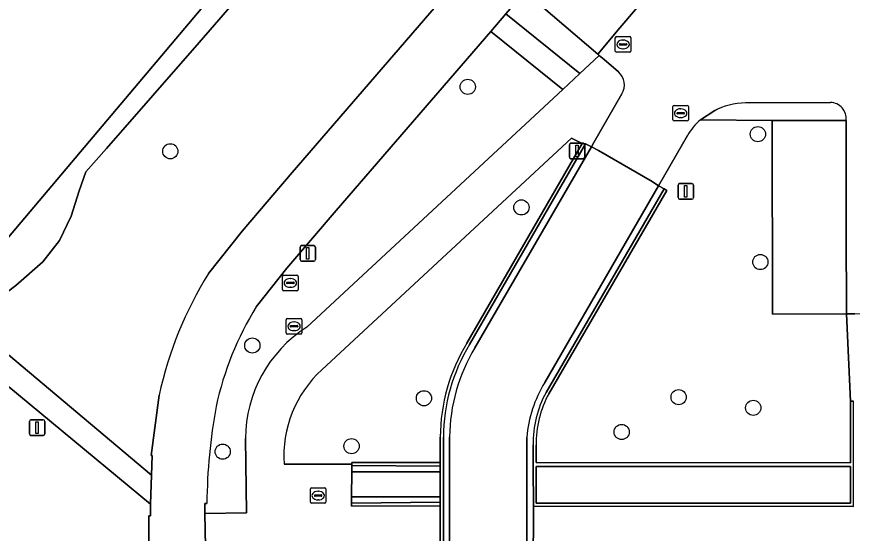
# Model space of a CAD drawing. Extents: x 161477 to 163040, y 383680 to 384871.
# Drawn here: x 161683.2 to 161736.9, y 384346.3 to 384379.6 of the extents above; entities that cross this region are included whole.
import ezdxf

# ---------------------------------------------------------------- set-up
doc = ezdxf.new("R2010")
doc.units = 0
for name, color, linetype in [('IMGEO_Afsluitpaal', 7, 'Continuous'), ('IMGEO_Boom', 7, 'Continuous'), ('IMGEO_Fietspad_gesloten', 7, 'Continuous'), ('IMGEO_Groenvoorziening', 7, 'Continuous'), ('IMGEO_Haag', 7, 'Continuous'), ('IMGEO_Kolk', 7, 'Continuous'), ('IMGEO_Lichtmast', 7, 'Continuous'), ('IMGEO_Muur', 7, 'Continuous'), ('IMGEO_Oever', 7, 'Continuous'), ('IMGEO_Parkeervlak_open', 7, 'Continuous'), ('IMGEO_Rijbaan_lokaal_open', 7, 'Continuous'), ('IMGEO_Rioolput', 7, 'Continuous'), ('IMGEO_Voetpad_halfverhard', 7, 'Continuous'), ('IMGEO_Voetpad_op_trap', 7, 'Continuous'), ('IMGEO_Voetpad_open', 7, 'Continuous'), ('IMGEO_Waterloop', 7, 'Continuous')]:
    doc.layers.add(name, color=color, linetype=linetype)

msp = doc.modelspace()

# ---------------------------------------------------------------- linework, layer by layer
at = {"layer": 'IMGEO_Afsluitpaal'}
for p, q in [((161718.685, 384370.54), (161718.685, 384371.34)), ((161718.685, 384371.34), (161718.685, 384370.54)), ((161718.785, 384371.44), (161719.575, 384371.44)), ((161719.575, 384371.44), (161718.785, 384371.44)), ((161719.675, 384371.34), (161719.675, 384370.54)), ((161719.675, 384370.54), (161719.675, 384371.34)), ((161719.575, 384370.44), (161718.785, 384370.44)), ((161718.785, 384370.44), (161719.575, 384370.44)), ((161725.675, 384367.94), (161725.675, 384368.74)), ((161725.675, 384368.74), (161725.675, 384367.94)), ((161725.775, 384368.84), (161726.565, 384368.84)), ((161726.565, 384368.84), (161725.775, 384368.84)), ((161726.665, 384368.74), (161726.665, 384367.94)), ((161726.665, 384367.94), (161726.665, 384368.74)), ((161726.565, 384367.84), (161725.775, 384367.84)), ((161725.775, 384367.84), (161726.565, 384367.84))]:
    msp.add_line(p, q, dxfattribs=at)
for points in [[(161719.105, 384371.315), (161719.255, 384371.315), (161719.255, 384370.565), (161719.105, 384370.565), (161719.105, 384371.315)], [(161726.095, 384368.715), (161726.245, 384368.715), (161726.245, 384367.965), (161726.095, 384367.965), (161726.095, 384368.715)]]:
    msp.add_lwpolyline(points, dxfattribs=at)
for centre, start, end in [((161718.785, 384371.34), 90, 180), ((161718.785, 384371.34), 90, 180), ((161719.575, 384371.34), 0, 90), ((161719.575, 384371.34), 360, 90), ((161718.785, 384370.54), 180, 270), ((161718.785, 384370.54), 180, 270), ((161719.575, 384370.54), 270, 0), ((161719.575, 384370.54), 270, 0), ((161725.775, 384368.74), 90, 180), ((161725.775, 384368.74), 90, 180), ((161726.565, 384368.74), 0, 90), ((161726.565, 384368.74), 360, 90), ((161725.775, 384367.94), 180, 270), ((161725.775, 384367.94), 180, 270), ((161726.565, 384367.94), 270, 0), ((161726.565, 384367.94), 270, 0)]:
    msp.add_arc(centre, 0.1, start, end, dxfattribs=at)
at = {"layer": 'IMGEO_Boom'}
for centre in [(161712.155, 384375.07), (161730.806, 384372.024), (161693.034, 384370.922), (161715.602, 384367.312), (161730.962, 384363.796), (161698.306, 384358.423), (161709.338, 384355.029), (161725.709, 384355.099), (161730.507, 384354.413), (161722.047, 384352.861), (161696.4, 384351.594), (161704.684, 384351.95)]:
    msp.add_circle(centre, 0.489, dxfattribs=at)
at = {"layer": 'IMGEO_Fietspad_gesloten'}
for points in [[(161768.305, 384448.665), (161762.835, 384441.915), (161733.957, 384407.901), (161700.869, 384369.551), (161697.65, 384365.781), (161695.496, 384363.068)], [(161698.554, 384360.921), (161700.53, 384363.41), (161703.698, 384367.12), (161713.632, 384378.633), (161714.612, 384379.77), (161736.794, 384405.479)], [(161692.316, 384355.236), (161691.799, 384351.355), (161691.861, 384351.35), (161691.828, 384350.073), (161691.764, 384348.214), (161691.759, 384347.47), (161691.653, 384347.47), (161691.641, 384295.983)], [(161695.371, 384295.924), (161695.386, 384316.919), (161695.383, 384345.124), (161695.299, 384345.124), (161695.294, 384345.49), (161695.263, 384347.608), (161695.253, 384348.266), (161695.383, 384348.265)]]:
    msp.add_lwpolyline(points, dxfattribs=at)
for centre, radius, start, end in [((161716.428, 384350.008), 24.672, 148.0377, 167.7654), ((161716.443, 384350.004), 20.957, 148.6054, 167.5979), ((161732.779, 384347.865), 37.398, 169.7734, 179.3875)]:
    msp.add_arc(centre, radius, start, end, dxfattribs=at)
at = {"layer": 'IMGEO_Groenvoorziening'}
msp.add_lwpolyline([(161769.424, 384442.04), (161768.482, 384442.959), (161765.704, 384439.531), (161736.794, 384405.479), (161714.612, 384379.77), (161719.368, 384375.929), (161720.607, 384377.081), (161720.507, 384377.164), (161716.88, 384380.279)], close=True, dxfattribs=at)
for points in [[(161695.496, 384363.068), (161697.65, 384365.781), (161700.869, 384369.551), (161733.957, 384407.901), (161762.835, 384441.915)], [(161700.653, 384384.59), (161694.878, 384377.918), (161688.936, 384371.107), (161687.604, 384369.594), (161687.175, 384368.383), (161686.661, 384366.75), (161685.906, 384365.181), (161684.832, 384363.81), (161683.094, 384362.286), (161681.636, 384361.196), (161681.121, 384361.447), (161679.483, 384361.708), (161678.217, 384361.909), (161677.917, 384361.506), (161678.551, 384360.918), (161678.747, 384360.746), (161679.103, 384360.434), (161679.268, 384360.624), (161680.048, 384359.994), (161691.828, 384350.073), (161691.861, 384351.35), (161691.799, 384351.355), (161692.316, 384355.236)], [(161718.258, 384374.898), (161713.632, 384378.633), (161703.698, 384367.12), (161700.53, 384363.41), (161698.554, 384360.921)], [(161701.8, 384359.602), (161718.258, 384374.898)], [(161716.552, 384352.019), (161716.555, 384350.894), (161736.757, 384350.884), (161736.751, 384354.853), (161736.501, 384360.463), (161731.746, 384360.438), (161731.728, 384372.913), (161727.116, 384372.952)], [(161726.272, 384371.937), (161724.425, 384368.704), (161724.771, 384368.504), (161724.944, 384368.404), (161717.369, 384355.326)], [(161712.091, 384358.586), (161719.507, 384371.423), (161718.829, 384371.777), (161702.768, 384356.862)], [(161691.653, 384347.47), (161691.759, 384347.47), (161691.764, 384348.214), (161679.013, 384358.766)], [(161700.35, 384350.8), (161704.695, 384350.791), (161704.694, 384350.899), (161710.384, 384350.889), (161710.384, 384352.531)], [(161695.383, 384348.265), (161695.253, 384348.266), (161695.263, 384347.608), (161697.933, 384347.66), (161697.862, 384352.449)], [(161691.641, 384295.983), (161691.653, 384347.47)]]:
    msp.add_lwpolyline(points, dxfattribs=at)
for centre, radius, start, end in [((161729.799, 384369.863), 4.092, 130.973, 149.5381), ((161716.428, 384350.008), 24.672, 148.0377, 167.7654), ((161716.443, 384350.004), 20.957, 148.6054, 167.5979), ((161706.396, 384352.411), 8.534, 122.5853, 179.7458), ((161722.362, 384352.422), 11.978, 149.0312, 179.4808), ((161707.872, 384351.313), 7.539, 132.6074, 183.9006), ((161723.166, 384352.139), 6.615, 151.2035, 181.0422), ((161732.779, 384347.865), 37.398, 169.7734, 179.3875)]:
    msp.add_arc(centre, radius, start, end, dxfattribs=at)
at = {"layer": 'IMGEO_Haag'}
msp.add_lwpolyline([(161719.368, 384375.929), (161720.607, 384377.081), (161720.507, 384377.164), (161716.88, 384380.279), (161769.424, 384442.04), (161768.482, 384442.959), (161765.704, 384439.531), (161736.794, 384405.479), (161714.612, 384379.77)], close=True, dxfattribs=at)
at = {"layer": 'IMGEO_Kolk'}
for p, q in [((161721.714, 384378.299), (161722.566, 384378.299)), ((161721.639, 384377.373), (161721.639, 384378.225)), ((161721.898, 384377.793), (161721.898, 384377.805)), ((161722.336, 384377.756), (161721.938, 384377.756)), ((161721.941, 384377.842), (161722.339, 384377.842)), ((161722.127, 384378.079), (161722.152, 384378.079)), ((161722.382, 384377.805), (161722.382, 384377.793)), ((161722.64, 384378.225), (161722.64, 384377.373)), ((161722.566, 384377.299), (161721.714, 384377.299)), ((161722.15, 384377.519), (161722.125, 384377.519)), ((161725.339, 384372.947), (161725.339, 384373.799)), ((161725.414, 384373.873), (161726.266, 384373.873)), ((161725.827, 384373.653), (161725.852, 384373.653)), ((161726.34, 384373.799), (161726.34, 384372.947)), ((161725.598, 384373.367), (161725.598, 384373.379)), ((161726.036, 384373.33), (161725.638, 384373.33)), ((161725.641, 384373.416), (161726.039, 384373.416)), ((161725.85, 384373.093), (161725.825, 384373.093)), ((161726.082, 384373.379), (161726.082, 384373.367)), ((161726.266, 384372.873), (161725.414, 384372.873))]:
    msp.add_line(p, q, dxfattribs=at)
for points in [[(161721.714, 384378.299), (161722.566, 384378.299)], [(161721.639, 384377.373), (161721.639, 384378.225)], [(161722.64, 384378.225), (161722.64, 384377.373)], [(161722.566, 384377.299), (161721.714, 384377.299)], [(161725.339, 384372.947), (161725.339, 384373.799)], [(161725.414, 384373.873), (161726.266, 384373.873)], [(161726.34, 384373.799), (161726.34, 384372.947)], [(161726.266, 384372.873), (161725.414, 384372.873)]]:
    msp.add_lwpolyline(points, dxfattribs=at)
for centre, radius, start, end in [((161721.716, 384378.223), 0.0765, 91.552, 178.448), ((161721.716, 384378.223), 0.0765, 91.552, 178.448), ((161722.564, 384378.223), 0.0765, 1.552, 88.448), ((161722.564, 384378.223), 0.0765, 1.552, 88.448), ((161721.938, 384377.802), 0.0403, 85.8775, 175.7526), ((161721.935, 384377.792), 0.0366, 178.938, 274.7102), ((161722.339, 384377.799), 0.043, 264.8664, 352.4533), ((161722.343, 384377.804), 0.0386, 1.7309, 96.639), ((161721.716, 384377.375), 0.0765, 181.552, 268.448), ((161721.716, 384377.375), 0.0765, 181.552, 268.448), ((161722.564, 384377.375), 0.0765, 271.552, 358.448), ((161722.564, 384377.375), 0.0765, 271.552, 358.448), ((161725.416, 384373.797), 0.0765, 91.552, 178.448), ((161725.416, 384373.797), 0.0765, 91.552, 178.448), ((161726.264, 384373.797), 0.0765, 1.552, 88.448), ((161726.264, 384373.797), 0.0765, 1.552, 88.448), ((161725.416, 384372.949), 0.0765, 181.552, 268.448), ((161725.416, 384372.949), 0.0765, 181.552, 268.448), ((161725.638, 384373.376), 0.0403, 85.8775, 175.7526), ((161725.635, 384373.366), 0.0366, 178.938, 274.7102), ((161726.039, 384373.373), 0.043, 264.8664, 352.4533), ((161726.043, 384373.378), 0.0386, 1.7309, 96.639), ((161726.264, 384372.949), 0.0765, 271.552, 358.448), ((161726.264, 384372.949), 0.0765, 271.552, 358.448)]:
    msp.add_arc(centre, radius, start, end, dxfattribs=at)
for centre, major_axis, ratio, start_param, end_param in [((161722.126, 384377.799), (-0.387, 0.002), 0.722429, 4.712389, 7.853982), ((161722.151, 384377.799), (-0.39, 0.002), 0.717154, 1.570796, 4.712389), ((161725.826, 384373.373), (-0.387, 0.002), 0.722429, 4.712389, 7.853982), ((161725.851, 384373.373), (-0.39, 0.002), 0.717154, 1.570796, 4.712389)]:
    msp.add_ellipse(centre, major_axis=major_axis, ratio=ratio, start_param=start_param, end_param=end_param, dxfattribs=at)
at = {"layer": 'IMGEO_Lichtmast'}
for p, q in [((161701.373, 384363.95), (161701.373, 384364.75)), ((161701.373, 384364.75), (161701.373, 384363.95)), ((161701.473, 384364.85), (161702.263, 384364.85)), ((161702.263, 384364.85), (161701.473, 384364.85)), ((161702.363, 384364.75), (161702.363, 384363.95)), ((161702.363, 384363.95), (161702.363, 384364.75)), ((161702.263, 384363.85), (161701.473, 384363.85)), ((161701.473, 384363.85), (161702.263, 384363.85)), ((161684.075, 384353.64), (161684.865, 384353.64)), ((161684.865, 384353.64), (161684.075, 384353.64)), ((161683.975, 384352.74), (161683.975, 384353.54)), ((161683.975, 384353.54), (161683.975, 384352.74)), ((161684.965, 384353.54), (161684.965, 384352.74)), ((161684.965, 384352.74), (161684.965, 384353.54)), ((161684.865, 384352.64), (161684.075, 384352.64)), ((161684.075, 384352.64), (161684.865, 384352.64))]:
    msp.add_line(p, q, dxfattribs=at)
for points in [[(161701.793, 384364.725), (161701.943, 384364.725), (161701.943, 384363.975), (161701.793, 384363.975), (161701.793, 384364.725)], [(161684.395, 384353.515), (161684.545, 384353.515), (161684.545, 384352.765), (161684.395, 384352.765), (161684.395, 384353.515)]]:
    msp.add_lwpolyline(points, dxfattribs=at)
for centre, start, end in [((161701.473, 384364.75), 90, 180), ((161701.473, 384364.75), 90, 180), ((161702.263, 384364.75), 0, 90), ((161702.263, 384364.75), 360, 90), ((161701.473, 384363.95), 180, 270), ((161701.473, 384363.95), 180, 270), ((161702.263, 384363.95), 270, 0), ((161702.263, 384363.95), 270, 0), ((161684.075, 384353.54), 90, 180), ((161684.075, 384353.54), 90, 180), ((161684.865, 384353.54), 0, 90), ((161684.865, 384353.54), 360, 90), ((161684.075, 384352.74), 180, 270), ((161684.075, 384352.74), 180, 270), ((161684.865, 384352.74), 270, 0), ((161684.865, 384352.74), 270, 0)]:
    msp.add_arc(centre, 0.1, start, end, dxfattribs=at)
at = {"layer": 'IMGEO_Muur'}
for points in [[(161712.262, 384358.483), (161719.729, 384371.407), (161719.507, 384371.423), (161712.091, 384358.586)], [(161717.369, 384355.326), (161724.944, 384368.404), (161724.771, 384368.504), (161717.189, 384355.406)], [(161716.358, 384352.024), (161716.363, 384350.894), (161716.365, 384350.649), (161716.377, 384348.086), (161736.961, 384348.074), (161736.957, 384350.644), (161736.957, 384350.884), (161736.956, 384351.782), (161736.956, 384351.824), (161736.951, 384354.854), (161736.751, 384354.853), (161736.757, 384350.884), (161716.555, 384350.894), (161716.552, 384352.019)], [(161710.384, 384352.531), (161710.384, 384350.889), (161710.384, 384350.653), (161710.384, 384350.3), (161710.384, 384348.69), (161710.384, 384348.346), (161710.384, 384348.114), (161710.384, 384344.551), (161710.384, 384341.785), (161710.384, 384340.528), (161710.584, 384340.528), (161710.584, 384348.338), (161710.584, 384348.689), (161710.584, 384350.3), (161710.584, 384350.651), (161710.584, 384350.899), (161710.584, 384352.53)]]:
    msp.add_lwpolyline(points, dxfattribs=at)
for points in [[(161710.384, 384350.889), (161704.694, 384350.899), (161704.695, 384350.791), (161704.696, 384350.704), (161710.384, 384350.653)], [(161736.757, 384350.644), (161736.761, 384348.279), (161716.562, 384348.284), (161716.556, 384350.649)], [(161710.384, 384348.114), (161710.384, 384348.346), (161704.678, 384348.277), (161704.678, 384348.083)]]:
    msp.add_lwpolyline(points, close=True, dxfattribs=at)
for centre, radius, start, end in [((161722.362, 384352.422), 11.978, 149.0312, 179.4808), ((161722.352, 384352.426), 11.768, 149.0229, 179.4935), ((161723.177, 384352.142), 6.82, 151.4023, 180.988), ((161723.166, 384352.139), 6.615, 151.2035, 181.0422)]:
    msp.add_arc(centre, radius, start, end, dxfattribs=at)
at = {"layer": 'IMGEO_Oever'}
msp.add_lwpolyline([(161753.407, 384449.382), (161679.606, 384361.828), (161679.483, 384361.708), (161681.121, 384361.447), (161681.636, 384361.196), (161683.094, 384362.286), (161684.832, 384363.81), (161685.906, 384365.181), (161686.661, 384366.75), (161687.175, 384368.383), (161687.604, 384369.594), (161688.936, 384371.107), (161694.878, 384377.918), (161700.653, 384384.59)], dxfattribs=at)
at = {"layer": 'IMGEO_Parkeervlak_open'}
for points in [[(161773.06, 384438.972), (161769.424, 384442.04), (161716.88, 384380.279), (161720.507, 384377.164), (161721.931, 384378.875), (161731.9, 384390.55), (161742.406, 384402.932), (161753.471, 384415.952), (161763.798, 384428.146)], [(161731.728, 384372.913), (161731.746, 384360.438), (161736.501, 384360.463), (161736.487, 384365.893), (161736.484, 384372.914)]]:
    msp.add_lwpolyline(points, close=True, dxfattribs=at)
at = {"layer": 'IMGEO_Rijbaan_lokaal_open'}
for points in [[(161798.047, 384381.136), (161798.046, 384381.643), (161798.043, 384383.618), (161797.985, 384416.363), (161797.977, 384432.238), (161797.978, 384438.423), (161773.582, 384438.473), (161773.585, 384438.729), (161773.484, 384438.662), (161773.06, 384438.972), (161763.798, 384428.146), (161753.471, 384415.952), (161742.406, 384402.932), (161731.9, 384390.55), (161721.931, 384378.875), (161720.507, 384377.164), (161720.607, 384377.081), (161720.914, 384376.826), (161721.841, 384376.034)], [(161722.051, 384374.61), (161720.251, 384371.484), (161720.108, 384371.211), (161720.549, 384370.97), (161723.998, 384368.985), (161724.425, 384368.704), (161726.272, 384371.937)], [(161730.272, 384374.035), (161735.468, 384374.064)], [(161727.116, 384372.952), (161728.03, 384373.554), (161728.211, 384373.636)], [(161736.484, 384372.914), (161736.487, 384365.893), (161736.501, 384360.463), (161736.773, 384360.464), (161737.042, 384360.47), (161741.99, 384360.476), (161742.506, 384360.472), (161742.503, 384365.873), (161742.487, 384372.919)], [(161717.107, 384356.045), (161724.425, 384368.704), (161723.998, 384368.985), (161720.549, 384370.97), (161720.108, 384371.211), (161712.605, 384358.277)], [(161710.984, 384352.526), (161710.982, 384350.889), (161710.982, 384350.65), (161710.922, 384292.588), (161710.909, 384285.627), (161710.909, 384285.388), (161710.906, 384283.946)], [(161715.952, 384350.649), (161715.952, 384350.888), (161715.952, 384352.503)], [(161715.943, 384283.744), (161715.942, 384285.387), (161715.939, 384285.629), (161715.94, 384291.552), (161715.952, 384350.649)]]:
    msp.add_lwpolyline(points, dxfattribs=at)
for centre, radius, start, end in [((161721.118, 384375.2), 1.104, 327.6995, 49.0786), ((161730.128, 384369.258), 4.779, 88.2694, 113.6439), ((161735.445, 384373.02), 1.044, 354.1808, 88.739), ((161729.799, 384369.863), 4.092, 130.973, 149.5381), ((161722.354, 384352.425), 11.37, 149.0251, 179.4924), ((161723.702, 384351.935), 7.77, 148.069, 175.81)]:
    msp.add_arc(centre, radius, start, end, dxfattribs=at)
at = {"layer": 'IMGEO_Rioolput'}
for p, q in [((161700.249, 384362.024), (161700.249, 384362.876)), ((161700.324, 384362.95), (161701.176, 384362.95)), ((161700.737, 384362.73), (161700.762, 384362.73)), ((161701.25, 384362.876), (161701.25, 384362.024)), ((161700.508, 384362.444), (161700.508, 384362.456)), ((161700.946, 384362.407), (161700.548, 384362.407)), ((161700.551, 384362.493), (161700.949, 384362.493)), ((161700.992, 384362.456), (161700.992, 384362.444)), ((161701.176, 384361.95), (161700.324, 384361.95)), ((161700.76, 384362.17), (161700.735, 384362.17)), ((161700.489, 384359.234), (161700.489, 384360.086)), ((161700.564, 384360.16), (161701.416, 384360.16)), ((161701.49, 384360.086), (161701.49, 384359.234)), ((161700.748, 384359.654), (161700.748, 384359.666)), ((161701.186, 384359.617), (161700.788, 384359.617)), ((161700.791, 384359.703), (161701.189, 384359.703)), ((161700.977, 384359.94), (161701.002, 384359.94)), ((161701.232, 384359.666), (161701.232, 384359.654)), ((161701.416, 384359.16), (161700.564, 384359.16)), ((161701, 384359.38), (161700.975, 384359.38)), ((161702.039, 384348.344), (161702.039, 384349.196)), ((161702.114, 384349.27), (161702.966, 384349.27)), ((161702.298, 384348.764), (161702.298, 384348.776)), ((161702.341, 384348.813), (161702.739, 384348.813)), ((161702.527, 384349.05), (161702.552, 384349.05)), ((161702.782, 384348.776), (161702.782, 384348.764)), ((161703.04, 384349.196), (161703.04, 384348.344)), ((161702.966, 384348.27), (161702.114, 384348.27)), ((161702.736, 384348.727), (161702.338, 384348.727)), ((161702.55, 384348.49), (161702.525, 384348.49))]:
    msp.add_line(p, q, dxfattribs=at)
for points in [[(161700.249, 384362.024), (161700.249, 384362.876)], [(161700.324, 384362.95), (161701.176, 384362.95)], [(161701.25, 384362.876), (161701.25, 384362.024)], [(161701.176, 384361.95), (161700.324, 384361.95)], [(161700.489, 384359.234), (161700.489, 384360.086)], [(161700.564, 384360.16), (161701.416, 384360.16)], [(161701.49, 384360.086), (161701.49, 384359.234)], [(161701.416, 384359.16), (161700.564, 384359.16)], [(161702.039, 384348.344), (161702.039, 384349.196)], [(161702.114, 384349.27), (161702.966, 384349.27)], [(161703.04, 384349.196), (161703.04, 384348.344)], [(161702.966, 384348.27), (161702.114, 384348.27)]]:
    msp.add_lwpolyline(points, dxfattribs=at)
for centre, radius, start, end in [((161700.326, 384362.874), 0.0765, 91.552, 178.448), ((161700.326, 384362.874), 0.0765, 91.552, 178.448), ((161701.174, 384362.874), 0.0765, 1.552, 88.448), ((161701.174, 384362.874), 0.0765, 1.552, 88.448), ((161700.548, 384362.453), 0.0403, 85.8775, 175.7526), ((161700.545, 384362.443), 0.0366, 178.938, 274.7102), ((161700.949, 384362.45), 0.043, 264.8664, 352.4533), ((161700.953, 384362.455), 0.0386, 1.7309, 96.639), ((161700.326, 384362.026), 0.0765, 181.552, 268.448), ((161700.326, 384362.026), 0.0765, 181.552, 268.448), ((161701.174, 384362.026), 0.0765, 271.552, 358.448), ((161701.174, 384362.026), 0.0765, 271.552, 358.448), ((161700.566, 384360.084), 0.0765, 91.552, 178.448), ((161700.566, 384360.084), 0.0765, 91.552, 178.448), ((161701.414, 384360.084), 0.0765, 1.552, 88.448), ((161701.414, 384360.084), 0.0765, 1.552, 88.448), ((161700.788, 384359.663), 0.0403, 85.8775, 175.7526), ((161700.785, 384359.653), 0.0366, 178.938, 274.7102), ((161701.189, 384359.66), 0.043, 264.8664, 352.4533), ((161701.193, 384359.665), 0.0386, 1.7309, 96.639), ((161700.566, 384359.236), 0.0765, 181.552, 268.448), ((161700.566, 384359.236), 0.0765, 181.552, 268.448), ((161701.414, 384359.236), 0.0765, 271.552, 358.448), ((161701.414, 384359.236), 0.0765, 271.552, 358.448), ((161702.116, 384349.194), 0.0765, 91.552, 178.448), ((161702.116, 384349.194), 0.0765, 91.552, 178.448), ((161702.338, 384348.773), 0.0403, 85.8775, 175.7526), ((161702.335, 384348.763), 0.0366, 178.938, 274.7102), ((161702.739, 384348.77), 0.043, 264.8664, 352.4533), ((161702.743, 384348.775), 0.0386, 1.7309, 96.639), ((161702.964, 384349.194), 0.0765, 1.552, 88.448), ((161702.964, 384349.194), 0.0765, 1.552, 88.448), ((161702.116, 384348.346), 0.0765, 181.552, 268.448), ((161702.116, 384348.346), 0.0765, 181.552, 268.448), ((161702.964, 384348.346), 0.0765, 271.552, 358.448), ((161702.964, 384348.346), 0.0765, 271.552, 358.448)]:
    msp.add_arc(centre, radius, start, end, dxfattribs=at)
for centre, major_axis, ratio, start_param, end_param in [((161700.736, 384362.45), (-0.387, 0.002), 0.722429, 4.712389, 7.853982), ((161700.761, 384362.45), (-0.39, 0.002), 0.717154, 1.570796, 4.712389), ((161700.976, 384359.66), (-0.387, 0.002), 0.722429, 4.712389, 7.853982), ((161701.001, 384359.66), (-0.39, 0.002), 0.717154, 1.570796, 4.712389), ((161702.526, 384348.77), (-0.387, 0.002), 0.722429, 4.712389, 7.853982), ((161702.551, 384348.77), (-0.39, 0.002), 0.717154, 1.570796, 4.712389)]:
    msp.add_ellipse(centre, major_axis=major_axis, ratio=ratio, start_param=start_param, end_param=end_param, dxfattribs=at)
at = {"layer": 'IMGEO_Voetpad_halfverhard'}
for points in [[(161735.468, 384374.064), (161730.272, 384374.035)], [(161728.211, 384373.636), (161728.03, 384373.554), (161727.116, 384372.952), (161731.728, 384372.913), (161736.484, 384372.914)]]:
    msp.add_lwpolyline(points, dxfattribs=at)
for centre, radius, start, end in [((161730.128, 384369.258), 4.779, 88.2694, 113.6439), ((161735.445, 384373.02), 1.044, 354.1808, 88.739)]:
    msp.add_arc(centre, radius, start, end, dxfattribs=at)
at = {"layer": 'IMGEO_Voetpad_op_trap'}
for points in [[(161710.384, 384350.653), (161704.696, 384350.704), (161704.697, 384350.291), (161710.384, 384350.3)], [(161710.384, 384350.3), (161704.697, 384350.291), (161704.679, 384348.697), (161710.384, 384348.69)], [(161710.384, 384348.69), (161704.679, 384348.697), (161704.678, 384348.277), (161710.384, 384348.346)]]:
    msp.add_lwpolyline(points, close=True, dxfattribs=at)
at = {"layer": 'IMGEO_Voetpad_open'}
for points in [[(161714.612, 384379.77), (161713.632, 384378.633), (161718.258, 384374.898), (161719.368, 384375.929)], [(161680.048, 384359.994), (161679.013, 384358.766), (161691.764, 384348.214), (161691.828, 384350.073)], [(161736.757, 384350.644), (161716.556, 384350.649), (161716.562, 384348.284), (161736.761, 384348.279)]]:
    msp.add_lwpolyline(points, close=True, dxfattribs=at)
for points in [[(161721.841, 384376.034), (161720.914, 384376.826), (161720.607, 384377.081), (161719.368, 384375.929), (161718.258, 384374.898), (161701.8, 384359.602)], [(161702.768, 384356.862), (161718.829, 384371.777), (161719.507, 384371.423), (161719.729, 384371.407), (161720.108, 384371.211), (161720.251, 384371.484), (161722.051, 384374.61)], [(161712.605, 384358.277), (161720.108, 384371.211), (161719.729, 384371.407), (161712.262, 384358.483)], [(161717.189, 384355.406), (161724.771, 384368.504), (161724.425, 384368.704), (161717.107, 384356.045)], [(161737.042, 384360.47), (161736.773, 384360.464), (161736.501, 384360.463), (161736.751, 384354.853), (161736.951, 384354.854)], [(161710.584, 384352.53), (161710.584, 384350.899), (161710.584, 384350.651), (161710.584, 384350.3), (161710.584, 384348.689), (161710.584, 384348.338), (161710.584, 384340.528), (161710.384, 384340.528), (161710.404, 384340.188), (161710.404, 384339.888), (161710.404, 384339.668), (161710.389, 384296.375)], [(161710.906, 384283.946), (161710.909, 384285.388), (161710.909, 384285.627), (161710.922, 384292.588), (161710.982, 384350.65), (161710.982, 384350.889), (161710.984, 384352.526)], [(161715.952, 384352.503), (161715.952, 384350.888), (161715.952, 384350.649), (161715.94, 384291.552), (161715.939, 384285.629), (161715.942, 384285.387), (161715.943, 384283.744)], [(161697.862, 384352.449), (161697.933, 384347.66), (161695.263, 384347.608), (161695.294, 384345.49), (161708.973, 384345.586), (161708.95, 384344.702), (161709.15, 384344.702), (161709.15, 384344.552), (161710.384, 384344.551), (161710.384, 384348.114)], [(161716.337, 384284.237), (161716.337, 384285.387), (161716.337, 384285.63), (161716.338, 384288.178), (161716.313, 384292.285), (161716.313, 384292.485), (161716.309, 384296.084), (161716.639, 384296.084), (161716.669, 384305.336), (161716.67, 384330.95), (161716.675, 384340.207), (161716.355, 384340.208), (161716.367, 384343.789), (161716.368, 384343.989), (161716.377, 384348.086), (161716.365, 384350.649), (161716.363, 384350.894), (161716.358, 384352.024)], [(161710.384, 384348.114), (161704.678, 384348.083), (161704.678, 384348.277), (161704.679, 384348.697), (161704.697, 384350.291), (161704.696, 384350.704), (161704.695, 384350.791), (161700.35, 384350.8)], [(161736.961, 384348.074), (161716.377, 384348.086), (161716.368, 384343.989), (161731.311, 384343.981), (161731.302, 384341.792), (161731.102, 384341.792), (161731.084, 384340.743), (161731.279, 384340.743), (161731.307, 384339.71), (161730.747, 384339.695), (161730.759, 384339.245), (161737.785, 384339.243)]]:
    msp.add_lwpolyline(points, dxfattribs=at)
for centre, radius, start, end in [((161721.118, 384375.2), 1.104, 327.6995, 49.0786), ((161706.396, 384352.411), 8.534, 122.5853, 179.7458), ((161722.352, 384352.426), 11.768, 149.0229, 179.4935), ((161722.354, 384352.425), 11.37, 149.0251, 179.4924), ((161707.872, 384351.313), 7.539, 132.6074, 183.9006), ((161723.702, 384351.935), 7.77, 148.069, 175.81), ((161723.177, 384352.142), 6.82, 151.4023, 180.988)]:
    msp.add_arc(centre, radius, start, end, dxfattribs=at)
at = {"layer": 'IMGEO_Waterloop'}
msp.add_lwpolyline([(161679.606, 384361.828), (161753.407, 384449.382)], dxfattribs=at)

doc.saveas('drawing.dxf')
